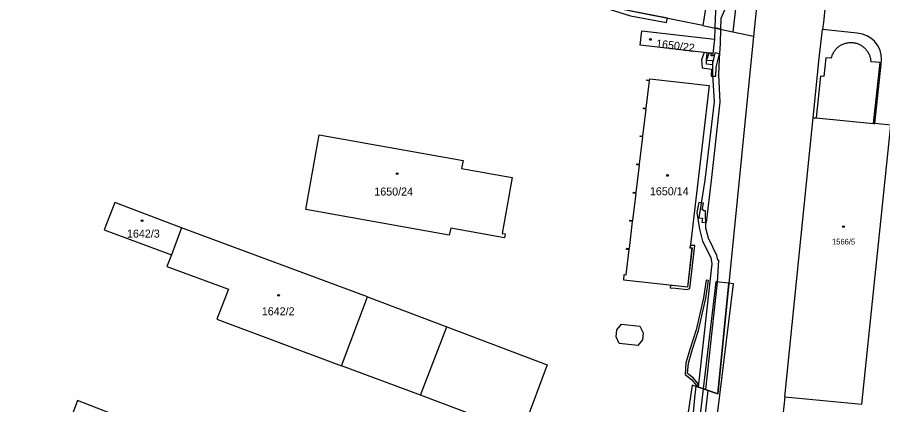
# Model space of a CAD drawing. Extents: x -756746 to -753363, y -1166406 to -1161727.
# Drawn here: x -755596.6 to -755412.9, y -1163933 to -1163850.8 of the extents above; entities that cross this region are included whole.
import ezdxf

# ---------------------------------------------------------------- set-up
doc = ezdxf.new("R2010")
doc.units = 0
for name, color, linetype in [('Hranice parcel', 7, 'Continuous'), ('Parcelní čísla', 7, 'Continuous'), ('Vnitřní kresba', 7, 'Continuous'), ('Věcná břemena k části', 7, 'Continuous'), ('Značky budov', 7, 'Continuous')]:
    doc.layers.add(name, color=color, linetype=linetype)

msp = doc.modelspace()

# ---------------------------------------------------------------- linework, layer by layer
at = {"layer": 'Hranice parcel'}
for p, q in [((-755561.68, -1163895.43), (-755563.85, -1163901.21)), ((-755433.66, -1163931.35), (-755437.96, -1163974.21))]:
    msp.add_line(p, q, dxfattribs=at)
for points in [[(-755451, -1163852.48), (-755471.29, -1163848.44), (-755461.17, -1163792.4), (-755454.84, -1163756.41), (-755454.01, -1163752.02), (-755436.02, -1163755.2), (-755435.54, -1163755.29)], [(-755424.99, -1163757.15), (-755425.45, -1163759.47), (-755435.98, -1163813.05), (-755440.25, -1163854.75)], [(-755437.94, -1163773.13), (-755442.99, -1163802.35), (-755444.34, -1163810.19), (-755451, -1163852.48)], [(-755421.88, -1163816.12), (-755424.04, -1163837.8), (-755425.44, -1163851.83), (-755425.63, -1163853.38)], [(-755451, -1163852.48), (-755444.67, -1163853.82), (-755440.25, -1163854.75)], [(-755433.66, -1163931.35), (-755417.31, -1163932.87), (-755411.16, -1163873.64), (-755414.49, -1163873.33), (-755413.17, -1163860.72), (-755413.08, -1163859.73), (-755413.17, -1163858.75), (-755413.42, -1163857.8), (-755413.84, -1163856.91), (-755414.63, -1163855.85), (-755415.37, -1163855.2), (-755416.2, -1163854.68), (-755417.12, -1163854.32), (-755418.25, -1163854.11), (-755425.63, -1163853.38)], [(-755433.66, -1163931.35), (-755428.53, -1163881.12), (-755427.62, -1163872.07), (-755426.36, -1163859.43), (-755425.63, -1163853.38)], [(-755463.99, -1163853.65), (-755448.56, -1163855.42), (-755448.91, -1163858.44), (-755464.37, -1163856.67), (-755463.99, -1163853.65)], [(-755440.25, -1163854.75), (-755447.83, -1163930.66), (-755453.28, -1163928.82), (-755455.77, -1163945.64)], [(-755462.35, -1163864.08), (-755462.32, -1163863.83), (-755449.68, -1163865.27), (-755453.75, -1163899.65), (-755453.37, -1163899.7), (-755454.29, -1163908.01), (-755467.82, -1163906.53), (-755467.7, -1163905.39), (-755467.29, -1163905.43), (-755466.65, -1163900.08), (-755467.23, -1163900.02), (-755467.18, -1163899.8), (-755466.62, -1163899.87), (-755465.94, -1163894.09), (-755466.5, -1163894.03), (-755466.5, -1163893.82), (-755465.91, -1163893.89), (-755465.22, -1163888.15), (-755465.79, -1163888.08), (-755465.75, -1163887.88), (-755465.2, -1163887.95), (-755464.51, -1163882.18), (-755465.06, -1163882.11), (-755465.04, -1163881.9), (-755464.48, -1163881.97), (-755463.79, -1163876.17), (-755464.35, -1163876.09), (-755464.34, -1163875.89), (-755463.77, -1163875.96), (-755463.08, -1163870.23), (-755463.65, -1163870.16), (-755463.62, -1163869.96), (-755463.06, -1163870.04), (-755462.37, -1163864.28), (-755462.93, -1163864.21), (-755462.92, -1163864.01), (-755462.35, -1163864.08)], [(-755493.01, -1163896.75), (-755493.14, -1163897.57), (-755504.54, -1163895.54), (-755504.86, -1163897), (-755535.28, -1163891.59), (-755532.44, -1163875.68), (-755501.92, -1163881.13), (-755502.24, -1163882.83), (-755491.49, -1163884.74), (-755493.61, -1163896.65), (-755493.01, -1163896.75)], [(-755561.68, -1163895.43), (-755575.87, -1163890.08), (-755578.11, -1163895.84), (-755563.85, -1163901.21)], [(-755563.85, -1163901.21), (-755564.78, -1163903.68), (-755551.75, -1163908.45), (-755554.2, -1163914.84), (-755527.7, -1163924.73), (-755522.25, -1163910.11), (-755561.68, -1163895.43)], [(-755549.33, -1163953.04), (-755560.5, -1163948.77), (-755575.02, -1163943.22), (-755572.51, -1163936.49), (-755583.76, -1163932.1), (-755586.35, -1163938.99), (-755587.28, -1163938.66), (-755596.79, -1163935.08), (-755600.05, -1163934.11)]]:
    msp.add_lwpolyline(points, dxfattribs=at)
at = {"layer": 'Vnitřní kresba'}
for p, q in [((-755442.03, -1163831.91), (-755444.67, -1163853.82)), ((-755427.62, -1163872.07), (-755427, -1163872.13)), ((-755427, -1163872.13), (-755414.78, -1163873.3)), ((-755414.78, -1163873.3), (-755414.49, -1163873.33)), ((-755522.25, -1163910.11), (-755505.4, -1163916.45)), ((-755469.27, -1163917.11), (-755468.31, -1163915.92)), ((-755468.31, -1163915.92), (-755464.38, -1163916.33)), ((-755510.98, -1163930.97), (-755505.4, -1163916.45)), ((-755505.4, -1163916.45), (-755484.07, -1163924.5)), ((-755469.46, -1163918.6), (-755469.27, -1163917.11)), ((-755464.38, -1163916.33), (-755463.68, -1163917.71)), ((-755463.68, -1163917.71), (-755463.87, -1163919.22)), ((-755468.76, -1163919.98), (-755469.46, -1163918.6)), ((-755463.87, -1163919.22), (-755464.85, -1163920.42)), ((-755464.85, -1163920.42), (-755468.76, -1163919.98)), ((-755510.98, -1163930.97), (-755527.7, -1163924.73)), ((-755484.07, -1163924.5), (-755489.51, -1163939)), ((-755489.51, -1163939), (-755510.98, -1163930.97))]:
    msp.add_line(p, q, dxfattribs=at)
for points in [[(-755423.76, -1163859.45), (-755423.72, -1163859.27), (-755423.67, -1163859.1), (-755423.61, -1163858.92), (-755423.55, -1163858.75), (-755423.47, -1163858.58), (-755423.39, -1163858.42), (-755423.31, -1163858.26), (-755423.21, -1163858.1), (-755423.11, -1163857.95), (-755423.01, -1163857.8), (-755422.89, -1163857.65), (-755422.77, -1163857.52), (-755422.65, -1163857.38), (-755422.52, -1163857.25), (-755422.38, -1163857.13), (-755422.24, -1163857.02), (-755422.09, -1163856.91), (-755421.94, -1163856.8), (-755421.79, -1163856.7), (-755421.63, -1163856.61), (-755421.47, -1163856.53), (-755421.3, -1163856.45), (-755421.13, -1163856.39), (-755420.96, -1163856.32), (-755420.78, -1163856.27), (-755420.61, -1163856.22), (-755420.43, -1163856.19), (-755420.25, -1163856.15), (-755420.07, -1163856.13), (-755419.88, -1163856.11), (-755419.7, -1163856.11), (-755419.52, -1163856.11), (-755419.33, -1163856.12), (-755419.15, -1163856.13), (-755418.97, -1163856.16), (-755418.79, -1163856.19), (-755418.61, -1163856.23), (-755418.44, -1163856.28), (-755418.26, -1163856.33), (-755418.09, -1163856.39), (-755417.92, -1163856.46), (-755417.75, -1163856.54), (-755417.59, -1163856.63), (-755417.43, -1163856.72), (-755417.28, -1163856.81), (-755417.13, -1163856.92), (-755416.98, -1163857.03), (-755416.84, -1163857.15), (-755416.71, -1163857.27), (-755416.58, -1163857.4), (-755416.45, -1163857.53), (-755416.33, -1163857.67), (-755416.22, -1163857.82), (-755416.12, -1163857.97), (-755416.02, -1163858.12), (-755415.92, -1163858.28), (-755415.84, -1163858.44), (-755415.76, -1163858.61), (-755415.69, -1163858.77), (-755415.62, -1163858.95), (-755415.57, -1163859.12), (-755415.52, -1163859.3), (-755415.48, -1163859.47), (-755415.44, -1163859.65), (-755415.42, -1163859.83), (-755415.4, -1163860.02), (-755415.39, -1163860.2)], [(-755423.76, -1163859.45), (-755424.95, -1163859.34), (-755425.37, -1163863.34), (-755426.09, -1163863.26), (-755427, -1163872.13)], [(-755414.78, -1163873.3), (-755413.42, -1163860.38), (-755415.39, -1163860.2)]]:
    msp.add_lwpolyline(points, dxfattribs=at)
at = {"layer": 'Věcná břemena k části'}
for points in [[(-755615.1, -1163821.65), (-755614.92, -1163822.65), (-755609.37, -1163822.39), (-755599.75, -1163824.36), (-755571.28, -1163829.57), (-755535.42, -1163836.03), (-755512.62, -1163840.22), (-755500.83, -1163842.39), (-755487.4, -1163844.65), (-755479.32, -1163846.41), (-755475.45, -1163847.61), (-755466.39, -1163850.43), (-755458.72, -1163851.89), (-755458.56, -1163850.97), (-755466.15, -1163849.46), (-755471.29, -1163848.44), (-755471.19, -1163847.89), (-755479.06, -1163845.45), (-755487.22, -1163843.67), (-755500.65, -1163841.41), (-755535.24, -1163835.05), (-755571.11, -1163828.59), (-755599.57, -1163823.38), (-755609.28, -1163821.39)], [(-755448.56, -1163855.42), (-755448.91, -1163858.44), (-755448.92, -1163858.94), (-755449.26, -1163858.91), (-755449.2, -1163858.41), (-755450.2, -1163858.29), (-755450.36, -1163859.83), (-755448.99, -1163859.94), (-755449.01, -1163862.97), (-755448.63, -1163868.74), (-755450.61, -1163885.32), (-755451.91, -1163893.3), (-755451.14, -1163893.43), (-755451.23, -1163894.23), (-755450.24, -1163894.34), (-755449.21, -1163885.41), (-755447.37, -1163868.77), (-755447.67, -1163862.99), (-755447.53, -1163859.54), (-755447.29, -1163856.3), (-755447.2, -1163853.28), (-755448.49, -1163853.01)], [(-755449.71, -1163858.35), (-755450.72, -1163858.23), (-755451.3, -1163859.76), (-755451.17, -1163861.52), (-755449.23, -1163861.75), (-755449.27, -1163863.25), (-755448.27, -1163863.27), (-755448.22, -1163861.38), (-755447.5, -1163858.54), (-755448.47, -1163858.29), (-755449.05, -1163860.84), (-755450.29, -1163860.68), (-755450.29, -1163859.91)], [(-755447.61, -1163902.34), (-755447.88, -1163902.32), (-755448.03, -1163901.35), (-755449.82, -1163897.63), (-755450.41, -1163895.51), (-755450.46, -1163891.84), (-755450.9, -1163891.84), (-755450.93, -1163891.59), (-755451.17, -1163891.62), (-755450.92, -1163890.21), (-755451.91, -1163890.04), (-755452.29, -1163892.23), (-755451.77, -1163895.76), (-755451.13, -1163898.26), (-755449.32, -1163901.74), (-755449.09, -1163903.06), (-755452.02, -1163929.24), (-755450.38, -1163929.8), (-755447.93, -1163907.01)], [(-755452.73, -1163899.19), (-755453.7, -1163899.19), (-755453.76, -1163899.69), (-755453.29, -1163899.69), (-755454.3, -1163908.05), (-755456.79, -1163907.78), (-755457.9, -1163907.66), (-755457.95, -1163908.16), (-755456.85, -1163908.28), (-755454.34, -1163908.55), (-755453.83, -1163908.31)], [(-755449.84, -1163906.66), (-755450.33, -1163906.59), (-755450.88, -1163910.29), (-755452.46, -1163917.07), (-755453.73, -1163921.07), (-755454.61, -1163924.1), (-755454.78, -1163926.58), (-755453.44, -1163927.64), (-755452.37, -1163928.92), (-755451.99, -1163928.6), (-755453.09, -1163927.28), (-755454.26, -1163926.36), (-755454.11, -1163924.18), (-755453.25, -1163921.21), (-755451.98, -1163917.21), (-755450.38, -1163910.39)], [(-755450.97, -1163929.6), (-755447.83, -1163930.66), (-755445.49, -1163907.22), (-755448.29, -1163906.89)], [(-755445.49, -1163907.22), (-755447.83, -1163930.66), (-755449.9, -1163929.96), (-755450.38, -1163929.8), (-755450.97, -1163929.6), (-755452.03, -1163938.58), (-755448.4, -1163939.02), (-755444.55, -1163907.33)], [(-755455.25, -1163942.16), (-755455.58, -1163944.36), (-755454.63, -1163944.2), (-755453.95, -1163944.23), (-755452.74, -1163944.06), (-755452.58, -1163943.85), (-755451.48, -1163943.61), (-755451.35, -1163941.99), (-755450.1, -1163931.82), (-755449.9, -1163929.96), (-755450.38, -1163929.8), (-755452.02, -1163929.24), (-755452.51, -1163929.08), (-755452.78, -1163931.56), (-755453.46, -1163938.59), (-755453.79, -1163941.55), (-755455.18, -1163941.65)]]:
    msp.add_lwpolyline(points, close=True, dxfattribs=at)
msp.add_lwpolyline([(-755448.05, -1163844.7), (-755448.43, -1163850.95), (-755448.49, -1163853.01), (-755447.2, -1163853.28), (-755447.13, -1163850.96), (-755445.41, -1163846.83)], dxfattribs=at)
at = {"layer": 'Značky budov'}
for centre in [(-755462.16, -1163855.46), (-755515.91, -1163883.97), (-755458.53, -1163884.34), (-755570.05, -1163893.93), (-755421.18, -1163895.21), (-755541.09, -1163909.79)]:
    msp.add_circle(centre, 0.175, dxfattribs=at)

# ---------------------------------------------------------------- texts
at = {"layer": 'Parcelní čísla'}
msp.add_text('1650/22', height=1.7, rotation=353, dxfattribs=at).set_placement((-755461.03, -1163857.13))
for s, height, p in [('1650/24', 1.7, (-755520.77, -1163888.6)), ('1650/14', 1.7, (-755462.27, -1163888.54)), ('1642/3', 1.7, (-755573.27, -1163897.53)), ('1566/5', 1.2, (-755423.61, -1163898.98)), ('1642/2', 1.7, (-755544.65, -1163914.01))]:
    msp.add_text(s, height=height, dxfattribs=at).set_placement(p)

doc.saveas('drawing.dxf')
